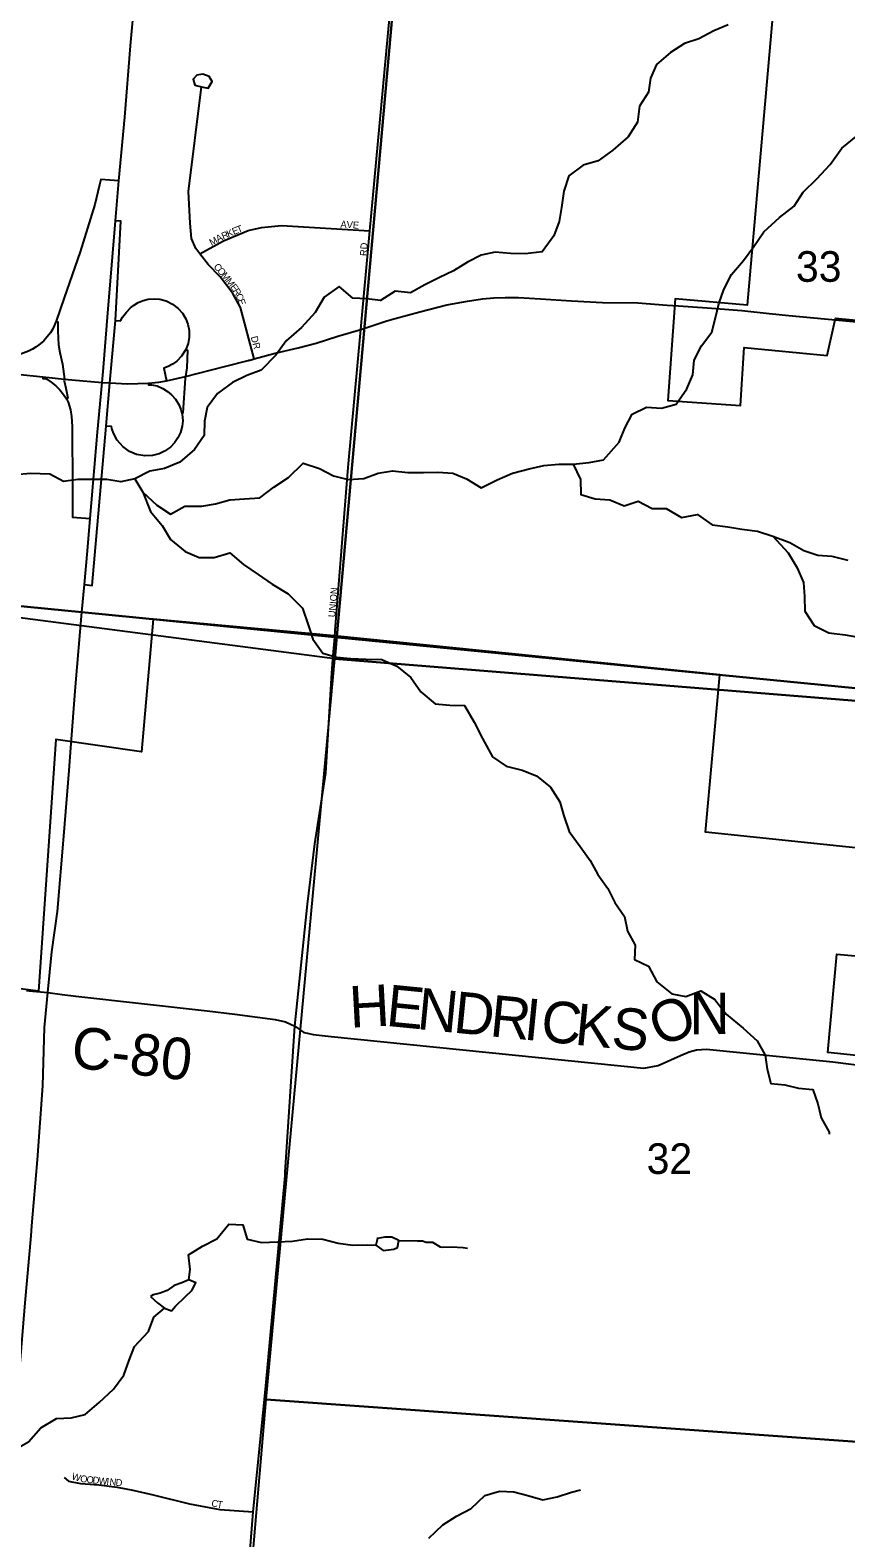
# Model space of a CAD drawing. Extents: x 1310247 to 1664935, y 284496 to 704931.
# Drawn here: x 1453230 to 1459119, y 540403 to 551290 of the extents above; entities that cross this region are included whole.
import ezdxf

# ---------------------------------------------------------------- set-up
doc = ezdxf.new("R2010")
doc.units = 0
for name, color, linetype in [('GM_P_State_Location', 7, 'Continuous'), ('GM_X_Adjacent_County', 7, 'Continuous'), ('GM_X_Corporation_Text', 7, 'Continuous'), ('GM_X_County', 7, 'Continuous'), ('GM_X_County_Road_Text', 7, 'Continuous'), ('GM_X_Interstate_Shield', 7, 'Continuous'), ('GM_X_Major_Lake_Text', 7, 'Continuous'), ('GM_X_Minor_River_Text', 7, 'Continuous'), ('GM_X_Rail_Line', 7, 'Continuous'), ('GM_X_State_Location', 7, 'Continuous'), ('GM_X_State_Shield', 7, 'Continuous'), ('GM_X_Township_Road', 7, 'Continuous'), ('GM_X_US_Location', 7, 'Continuous'), ('GM_X_US_Route', 7, 'Continuous')]:
    doc.layers.add(name, color=color, linetype=linetype)

msp = doc.modelspace()

# ---------------------------------------------------------------- linework, layer by layer
at = {"layer": 'GM_X_Adjacent_County'}
for points in [[(1471797, 544952), (1467963, 545563), (1466370, 545833), (1463189, 546146), (1455429, 546908), (1453603, 547087), (1450019, 547439), (1450130, 548952), (1450153, 549272), (1450227, 550277), (1450324, 551600), (1450376, 552147), (1450424, 552655), (1450522, 553719), (1450665, 555273), (1450734, 556022), (1450803, 556777), (1450871, 557517), (1450909, 557926), (1450933, 558176), (1451172, 560613), (1451442, 563390)], [(1449150, 537980), (1449487, 541354), (1449714, 543629), (1449829, 544701), (1449861, 545107), (1449884, 545413), (1449988, 546753), (1450017, 547411), (1450018, 547427), (1450019, 547439), (1453603, 547087), (1455429, 546908), (1463189, 546146), (1466370, 545833), (1467963, 545563), (1471797, 544952), (1472976, 545094), (1473022, 545101), (1474681, 545403), (1477412, 545799), (1481346, 544841)]]:
    msp.add_lwpolyline(points, dxfattribs=at)
at = {"layer": 'GM_X_Corporation_Text'}
for points in [[(1455617, 549129), (1455683, 549840), (1455836, 551503), (1455892, 552174)], [(1454848, 548916), (1454748, 549288), (1454692, 549389), (1454602, 549508), (1454516, 549598), (1454456, 549675), (1454426, 549714), (1454395, 549786), (1454384, 549897), (1454374, 550124), (1454467, 550881), (1454515, 550872), (1454543, 550919), (1454521, 550956), (1454476, 550972), (1454433, 550965), (1454406, 550936), (1454419, 550894), (1454466, 550881)], [(1454456, 549675), (1454625, 549768), (1454803, 549843), (1454901, 549865), (1455044, 549880), (1455683, 549840)], [(1455433, 546956), (1455526, 548131), (1455617, 549129)]]:
    msp.add_lwpolyline(points, dxfattribs=at)
at = {"layer": 'GM_X_County'}
for points in [[(1450425, 552669), (1455909, 552113), (1455429, 546751), (1450030, 547454)], [(1455909, 552113), (1461382, 551716), (1460895, 546311), (1455429, 546751)], [(1455429, 546751), (1460895, 546311), (1460409, 541009), (1454933, 541402)], [(1454933, 541402), (1460409, 541009), (1459848, 534627), (1455207, 535105), (1454402, 535183)]]:
    msp.add_lwpolyline(points, close=True, dxfattribs=at)
at = {"layer": 'GM_X_County_Road_Text'}
for points in [[(1455141, 544099), (1455233, 544979), (1455284, 545415), (1455364, 545924), (1455405, 546610), (1455416, 546748), (1455429, 546908), (1455433, 546956)], [(1453204, 544355), (1453223, 544352), (1453357, 544341), (1453462, 544327)], [(1453462, 544327), (1453559, 544314), (1454508, 544209), (1454707, 544184), (1454999, 544147), (1455074, 544130), (1455141, 544099)], [(1455072, 543044), (1455141, 544099)], [(1455141, 544099), (1455205, 544053), (1455232, 544047)], [(1455232, 544047), (1455274, 544037), (1455403, 544023), (1457661, 543795), (1457765, 543814), (1457926, 543885), (1457988, 543912), (1458042, 543927), (1458114, 543933), (1459026, 543840), (1459404, 543792), (1461314, 543615), (1464045, 543352), (1465354, 543253), (1466166, 543168), (1466702, 543090), (1467286, 543011), (1467592, 542971), (1467663, 542844)], [(1454695, 538779), (1454704, 538883), (1454841, 540590), (1454929, 541475), (1455071, 543016), (1455072, 543044)]]:
    msp.add_lwpolyline(points, dxfattribs=at)
at = {"layer": 'GM_X_Interstate_Shield'}
for points in [[(1455866, 549208), (1455866, 549209), (1456044, 549257), (1456239, 549306), (1456388, 549333), (1456495, 549350), (1456577, 549356), (1456659, 549359), (1456756, 549359), (1456914, 549350), (1457139, 549335), (1457361, 549323), (1457617, 549320), (1457830, 549304)], [(1457830, 549304), (1457910, 549299), (1458117, 549284), (1458369, 549265), (1458566, 549245), (1458708, 549229), (1459248, 549178)], [(1454809, 548906), (1454819, 548908), (1454848, 548916), (1454998, 548957), (1455165, 548996), (1455294, 549030), (1455452, 549080), (1455617, 549129), (1455805, 549192), (1455866, 549208)], [(1452974, 548825), (1453136, 548805), (1453322, 548786), (1453477, 548771), (1453531, 548766)], [(1453750, 548747), (1453805, 548743), (1453933, 548735), (1454081, 548740), (1454158, 548749), (1454213, 548759), (1454352, 548788), (1454632, 548861), (1454804, 548904), (1454809, 548906)], [(1453531, 548766), (1453750, 548747)]]:
    msp.add_lwpolyline(points, dxfattribs=at)
at = {"layer": 'GM_X_Major_Lake_Text'}
for points in [[(1458637, 551935), (1458406, 549304), (1457886, 549349), (1457835, 548616), (1458359, 548579), (1458386, 548998), (1458984, 548941), (1459044, 549211), (1459562, 549160)], [(1459280, 545376), (1458107, 545499), (1458209, 546635), (1455425, 546916), (1454117, 547038), (1454033, 546080), (1453416, 546167), (1453291, 544350), (1452685, 544428)], [(1460686, 543730), (1458990, 543908), (1459053, 544618), (1459348, 544592)]]:
    msp.add_lwpolyline(points, dxfattribs=at)
at = {"layer": 'GM_X_Minor_River_Text'}
for points in [[(1458270, 551329), (1458165, 551285), (1458057, 551228), (1457955, 551193), (1457853, 551128), (1457753, 551043), (1457709, 550943), (1457695, 550842), (1457629, 550742), (1457615, 550626), (1457547, 550519), (1457436, 550423), (1457332, 550347), (1457222, 550315), (1457120, 550238), (1457082, 550128), (1457066, 550010), (1457050, 549909), (1457012, 549805), (1456926, 549690), (1456804, 549676), (1456697, 549678), (1456587, 549686), (1456487, 549666), (1456387, 549614), (1456287, 549552), (1456185, 549504), (1456079, 549450), (1455975, 549393), (1455866, 549405), (1455760, 549337), (1455660, 549351), (1455560, 549355), (1455460, 549438), (1455352, 549361), (1455288, 549251), (1455188, 549144), (1455077, 549046), (1455003, 548944), (1454897, 548835), (1454793, 548797), (1454691, 548747), (1454583, 548667), (1454507, 548566), (1454489, 548466), (1454485, 548364), (1454417, 548261), (1454310, 548171), (1454200, 548125), (1454094, 548105), (1453986, 548049), (1453884, 548028), (1453784, 548045), (1453574, 548045), (1453471, 548030), (1453371, 548083), (1453233, 548089), (1453125, 548079)], [(1457150, 548157), (1457266, 548167), (1457370, 548187), (1457482, 548315), (1457524, 548416), (1457577, 548518), (1457679, 548568), (1457787, 548560), (1457893, 548590), (1457971, 548699), (1458015, 548801), (1458025, 548908), (1458077, 549010), (1458151, 549110), (1458177, 549213), (1458203, 549315), (1458239, 549417), (1458293, 549526), (1458380, 549626), (1458456, 549728), (1458528, 549833), (1458640, 549937), (1458746, 550019), (1458810, 550120), (1458910, 550216), (1459006, 550319), (1459090, 550439), (1459233, 550553)], [(1453986, 548049), (1454044, 547954), (1454144, 547860), (1454244, 547796), (1454346, 547852), (1454469, 547854), (1454569, 547870), (1454671, 547898), (1454777, 547906), (1454889, 547912), (1454989, 547990), (1455095, 548061), (1455202, 548163), (1455318, 548125), (1455420, 548071), (1455526, 548045), (1455638, 548053), (1455742, 548091), (1455846, 548107), (1455956, 548097), (1456069, 548095), (1456173, 548099), (1456281, 548091), (1456381, 548049), (1456485, 547986), (1456601, 548044), (1456713, 548091), (1456832, 548123), (1456938, 548147), (1457046, 548155), (1457150, 548157), (1457204, 548046), (1457206, 547938), (1457310, 547906), (1457416, 547898), (1457518, 547856), (1457619, 547890), (1457721, 547836), (1457823, 547836), (1457933, 547771), (1458049, 547792), (1458155, 547719), (1458267, 547703), (1458369, 547687), (1458482, 547673), (1458592, 547637), (1458716, 547591), (1458816, 547533), (1458916, 547500), (1459018, 547492), (1459134, 547464)], [(1454044, 547954), (1454098, 547814), (1454184, 547713), (1454242, 547611), (1454348, 547525), (1454449, 547481), (1454559, 547481), (1454671, 547515), (1454771, 547432), (1454875, 547360), (1454977, 547290), (1455093, 547220), (1455197, 547117), (1455238, 546995), (1455270, 546892), (1455342, 546792), (1455442, 546762), (1455546, 546754), (1455654, 546748), (1455770, 546746), (1455878, 546698), (1455978, 546615), (1456051, 546513), (1456153, 546425), (1456261, 546417), (1456365, 546413), (1456435, 546292), (1456495, 546176), (1456567, 546043), (1456667, 545975), (1456781, 545947), (1456886, 545905), (1456986, 545823), (1457054, 545718), (1457082, 545616), (1457122, 545503), (1457202, 545395), (1457274, 545293), (1457328, 545192), (1457400, 545092), (1457452, 544992), (1457522, 544889), (1457542, 544785), (1457598, 544682), (1457594, 544580), (1457694, 544530), (1457755, 544419), (1457863, 544331), (1457963, 544311), (1458073, 544353), (1458173, 544291), (1458255, 544185), (1458379, 544084), (1458479, 543992), (1458536, 543888), (1458550, 543787), (1458578, 543683), (1458678, 543675), (1458778, 543651), (1458882, 543641), (1458916, 543536), (1458940, 543436), (1459000, 543332), (1459000, 543317)], [(1458592, 547637), (1458702, 547515), (1458768, 547408), (1458814, 547302), (1458820, 547201), (1458824, 547095), (1458890, 546991), (1458996, 546938), (1459114, 546924), (1459236, 546902)], [(1454376, 542266), (1454384, 542340), (1454372, 542446), (1454474, 542509), (1454577, 542563), (1454665, 542667), (1454765, 542663), (1454797, 542561), (1454901, 542535), (1455015, 542541), (1455123, 542545), (1455233, 542563), (1455343, 542559), (1455454, 542531), (1455560, 542517), (1455662, 542519), (1455726, 542517)], [(1455738, 542565), (1455726, 542517), (1455778, 542477), (1455855, 542487)], [(1455855, 542487), (1455882, 542499), (1455892, 542551), (1455842, 542575), (1455790, 542575), (1455738, 542565), (1455734, 542563)], [(1455892, 542551), (1456026, 542547), (1456062, 542547), (1456090, 542539), (1456134, 542537), (1456191, 542505), (1456209, 542501), (1456273, 542505), (1456355, 542499), (1456387, 542495)], [(1454280, 542076), (1454348, 542143), (1454398, 542190), (1454426, 542244), (1454376, 542266), (1454324, 542244), (1454270, 542226), (1454218, 542190), (1454168, 542169), (1454118, 542159), (1454098, 542145)], [(1454098, 542145), (1454148, 542099), (1454200, 542061), (1454250, 542043), (1454280, 542076)], [(1452604, 540339), (1452708, 540437), (1452808, 540501), (1452898, 540604), (1452918, 540716), (1452952, 540833), (1453011, 540935), (1453113, 541037), (1453217, 541096), (1453307, 541198), (1453419, 541264), (1453525, 541270), (1453627, 541294), (1453727, 541381), (1453832, 541477), (1453906, 541579), (1453944, 541686), (1453984, 541786), (1454084, 541894), (1454122, 541997), (1454200, 542061)], [(1456108, 540401), (1456209, 540497), (1456309, 540560), (1456413, 540614), (1456513, 540710), (1456619, 540740), (1456723, 540736), (1456823, 540708), (1456931, 540678), (1457036, 540700), (1457138, 540732), (1457204, 540750)]]:
    msp.add_lwpolyline(points, dxfattribs=at)
at = {"layer": 'GM_X_State_Location'}
msp.add_lwpolyline([(1453476, 540839), (1453506, 540813), (1453593, 540795), (1453725, 540785), (1453859, 540769), (1453970, 540748), (1454118, 540714), (1454379, 540649), (1454599, 540609), (1454841, 540590)], dxfattribs=at)
at = {"layer": 'GM_X_State_Shield'}
for points in [[(1453759, 548853), (1453789, 549217), (1453846, 549913), (1453870, 550202), (1453913, 550662), (1453955, 551178), (1453986, 551522), (1454024, 552011), (1454059, 552349), (1454093, 552690), (1454141, 553088), (1454159, 553247)], [(1453524, 546107), (1453556, 546548), (1453603, 547087), (1453621, 547286), (1453644, 547530), (1453663, 547764), (1453717, 548387), (1453750, 548747), (1453759, 548851), (1453759, 548853)], [(1453236, 542585), (1453242, 542657), (1453282, 543132), (1453322, 543666), (1453333, 544088), (1453357, 544341), (1453386, 544635), (1453428, 544927), (1453472, 545471), (1453512, 545943), (1453524, 546107)], [(1453024, 540034), (1453060, 540458), (1453097, 540971), (1453144, 541483), (1453194, 542101), (1453236, 542585)]]:
    msp.add_lwpolyline(points, dxfattribs=at)
at = {"layer": 'GM_X_US_Route'}
for points in [[(1453870, 550202), (1453740, 550212), (1453738, 550203), (1453731, 550173), (1453696, 550031), (1453590, 549689), (1453476, 549357), (1453417, 549188), (1453416, 549185), (1453403, 549154), (1453390, 549129), (1453376, 549105), (1453351, 549073), (1453328, 549047), (1453302, 549024), (1453274, 549003), (1453247, 548987), (1453218, 548972), (1453198, 548964), (1453167, 548954), (1453153, 548950), (1453136, 548805)], [(1453621, 547286), (1453678, 547281), (1453778, 548431), (1453805, 548743), (1453845, 549193), (1453885, 549910), (1453846, 549913)], [(1453845, 549193), (1453882, 549190), (1453896, 549217), (1453925, 549254), (1453953, 549284), (1453975, 549302), (1454009, 549323), (1454045, 549338), (1454082, 549347), (1454125, 549351), (1454165, 549347), (1454212, 549335), (1454258, 549312), (1454299, 549281), (1454330, 549246), (1454354, 549206), (1454368, 549168), (1454377, 549122), (1454378, 549072), (1454370, 549028), (1454353, 548985), (1454323, 548937), (1454288, 548901), (1454257, 548879), (1454226, 548862), (1454196, 548850), (1454213, 548759)], [(1453417, 549188), (1453429, 549184), (1453429, 549119), (1453431, 549067), (1453435, 549018), (1453445, 548962), (1453464, 548878), (1453477, 548771)], [(1454353, 548985), (1454366, 548980), (1454360, 548851), (1454352, 548788)], [(1453322, 548786), (1453321, 548775), (1453332, 548775), (1453339, 548774), (1453346, 548772), (1453351, 548770), (1453382, 548749), (1453414, 548722), (1453444, 548692), (1453471, 548658), (1453491, 548627), (1453503, 548604), (1453521, 548549), (1453528, 548501), (1453532, 548429), (1453536, 547986), (1453535, 547774), (1453663, 547764)], [(1453477, 548771), (1453476, 548759), (1453487, 548704), (1453501, 548633), (1453491, 548627)], [(1454081, 548740), (1454083, 548729), (1454105, 548730), (1454146, 548721), (1454187, 548703), (1454222, 548681), (1454250, 548657), (1454278, 548625), (1454303, 548586), (1454317, 548552), (1454326, 548523), (1454328, 548516), (1454331, 548470), (1454327, 548431), (1454315, 548385), (1454297, 548347), (1454272, 548310), (1454242, 548280), (1454200, 548250), (1454160, 548231), (1454114, 548219), (1454057, 548216), (1453998, 548227), (1453947, 548248), (1453898, 548283), (1453857, 548330), (1453831, 548379), (1453820, 548413), (1453818, 548427), (1453778, 548431)], [(1454352, 548788), (1454349, 548777), (1454333, 548526), (1454326, 548523)]]:
    msp.add_lwpolyline(points, dxfattribs=at)

# ---------------------------------------------------------------- texts
at = {"layer": 'GM_P_State_Location'}
for s, rotation, p in [('W', 343.1284, (1453526, 540827)), ('O', 350.8754, (1453588, 540808)), ('O', 354.158, (1453635, 540801)), ('D', 354.2253, (1453679, 540797)), ('W', 354.2057, (1453722, 540792)), ('I', 354.2082, (1453779, 540786)), ('N', 354.1981, (1453801, 540784)), ('D', 354.2029, (1453845, 540780)), ('C', 346.0168, (1454534, 540633)), ('T', 350.3915, (1454576, 540623))]:
    msp.add_text(s, height=50, rotation=rotation, dxfattribs=at).set_placement(p)
at = {"layer": 'GM_X_Rail_Line'}
for s, rotation, p in [('AVE', 356.0569, (1455469, 549865)), ('M', 28.952, (1454540, 549731)), ('A', 27.6109, (1454586, 549757)), ('R', 23.5557, (1454624, 549777)), ('K', 22.6131, (1454660, 549793)), ('E', 22.6344, (1454700, 549810)), ('T', 22.6283, (1454733, 549823)), ('RD', 86.989, (1455661, 549658)), ('C', 310.8752, (1454551, 549580)), ('O', 310.5444, (1454577, 549550)), ('M', 308.455, (1454606, 549517)), ('M', 307.7296, (1454638, 549476)), ('E', 307.6186, (1454671, 549434)), ('R', 302.0466, (1454691, 549407)), ('C', 293.8811, (1454711, 549375)), ('E', 288.6855, (1454727, 549340)), ('DR', 284.7458, (1454822, 549074)), ('UNION', 84.923, (1455432, 547049))]:
    msp.add_text(s, height=50, rotation=rotation, dxfattribs=at).set_placement(p)
at = {"layer": 'GM_X_Township_Road'}
for s, rotation, p in [('H', 3.1453, (1455542, 544086)), ('E', 354.3295, (1455793, 544101)), ('N', 354.3188, (1456016, 544078)), ('D', 354.3229, (1456279, 544052)), ('R', 354.3236, (1456542, 544026)), ('I', 354.3214, (1456787, 544002)), ('C', 354.3197, (1456909, 543990)), ('K', 354.3361, (1457155, 543965)), ('O', 22.4496, (1457776, 543944)), ('N', 0.3096, (1457991, 544039)), ('S', 354.8765, (1457420, 543939)), ('C-80', 353.4714, (1453517, 543802))]:
    msp.add_text(s, height=300, rotation=rotation, dxfattribs=at).set_placement(p)
at = {"layer": 'GM_X_US_Location'}
for s, p in [('33', (1458759, 549473)), ('32', (1457681, 543031))]:
    msp.add_text(s, height=221, rotation=0, dxfattribs=at).set_placement(p)

doc.saveas('drawing.dxf')
